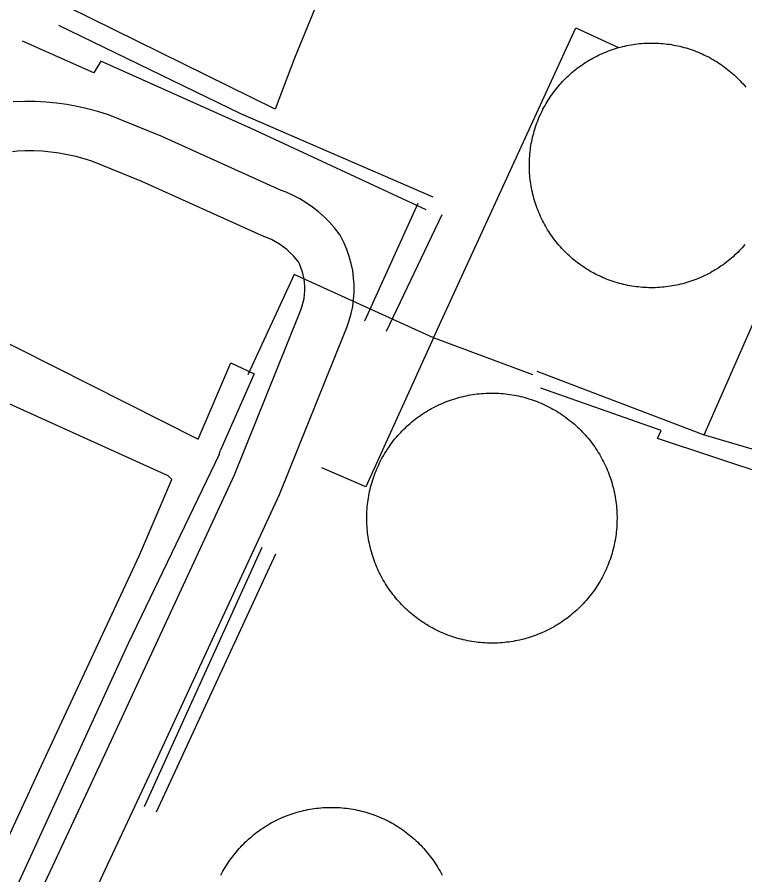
# Model space of a CAD drawing. Extents: x 3704301 to 3742427, y 506229 to 532009.
# Drawn here: x 3710942 to 3711385, y 525071 to 525593 of the extents above; entities that cross this region are included whole.
import ezdxf

# ---------------------------------------------------------------- set-up
doc = ezdxf.new("R2010")
doc.units = 0
for name, color, linetype in [('V-DOMW-TANK', 7, 'Continuous'), ('V-ROAD-CNTR', 7, 'Continuous'), ('V-SITE-OTLN', 7, 'Continuous'), ('V-UTIL-LINE', 7, 'Continuous')]:
    doc.layers.add(name, color=color, linetype=linetype)

msp = doc.modelspace()

# ---------------------------------------------------------------- linework, layer by layer
at = {"layer": 'V-DOMW-TANK'}
for points in [[(3711265.85, 525543.9), (3711266.57, 525544.99), (3711267.31, 525546.05), (3711268.07, 525547.11), (3711268.85, 525548.15), (3711269.64, 525549.18), (3711270.46, 525550.19), (3711271.29, 525551.19), (3711272.14, 525552.17), (3711273.01, 525553.15), (3711273.89, 525554.1), (3711274.79, 525555.04), (3711275.71, 525555.96), (3711276.64, 525556.87), (3711277.59, 525557.76), (3711278.55, 525558.63), (3711279.53, 525559.48), (3711280.52, 525560.32), (3711281.53, 525561.15), (3711282.55, 525561.95), (3711283.59, 525562.74), (3711284.64, 525563.51), (3711285.7, 525564.26), (3711286.77, 525564.99), (3711287.87, 525565.7), (3711288.97, 525566.39), (3711290.08, 525567.07), (3711291.2, 525567.72), (3711292.34, 525568.35), (3711293.48, 525568.97), (3711294.64, 525569.56), (3711295.81, 525570.14), (3711296.98, 525570.69), (3711298.17, 525571.22), (3711299.37, 525571.74), (3711300.57, 525572.23), (3711301.78, 525572.7), (3711303, 525573.15), (3711304.23, 525573.58), (3711305.47, 525573.98), (3711306.71, 525574.37), (3711307.96, 525574.73), (3711309.21, 525575.07), (3711310.47, 525575.39), (3711311.74, 525575.69), (3711313.01, 525575.96), (3711314.29, 525576.21), (3711315.57, 525576.45), (3711316.85, 525576.65), (3711318.14, 525576.84), (3711319.43, 525577), (3711320.72, 525577.14), (3711322.02, 525577.26), (3711323.31, 525577.35), (3711324.61, 525577.43), (3711325.91, 525577.48), (3711327.21, 525577.5), (3711328.51, 525577.51), (3711329.81, 525577.49), (3711331.11, 525577.45), (3711332.41, 525577.39), (3711333.71, 525577.3), (3711335, 525577.19), (3711336.3, 525577.06), (3711337.59, 525576.91), (3711338.88, 525576.73), (3711340.16, 525576.53), (3711341.45, 525576.31), (3711342.72, 525576.07), (3711343.99, 525575.8), (3711345.26, 525575.51), (3711346.53, 525575.2), (3711347.78, 525574.87), (3711349.03, 525574.52), (3711350.28, 525574.14), (3711351.52, 525573.74), (3711352.75, 525573.32), (3711353.97, 525572.88), (3711355.19, 525572.42), (3711356.4, 525571.94), (3711357.6, 525571.43), (3711358.79, 525570.91), (3711359.97, 525570.36), (3711361.14, 525569.8), (3711362.3, 525569.21), (3711363.45, 525568.6), (3711364.59, 525567.98), (3711365.71, 525567.33), (3711366.83, 525566.67), (3711367.94, 525565.98), (3711369.03, 525565.28), (3711370.11, 525564.55), (3711371.18, 525563.81), (3711372.23, 525563.05), (3711373.28, 525562.27), (3711374.31, 525561.47), (3711375.32, 525560.66), (3711376.32, 525559.82), (3711377.3, 525558.97), (3711378.27, 525558.11), (3711379.22, 525557.23)], [(3711379.22, 525557.23), (3711380.16, 525556.32), (3711381.09, 525555.41), (3711382, 525554.48), (3711382.88, 525553.53), (3711383.76, 525552.57), (3711384.61, 525551.59), (3711385.45, 525550.59)], [(3711261.55, 525469.51), (3711260.98, 525470.68), (3711260.43, 525471.86), (3711259.89, 525473.04), (3711259.38, 525474.24), (3711258.89, 525475.44), (3711258.42, 525476.65), (3711257.97, 525477.88), (3711257.54, 525479.1), (3711257.14, 525480.34), (3711256.75, 525481.58), (3711256.39, 525482.83), (3711256.05, 525484.09), (3711255.73, 525485.35), (3711255.43, 525486.61), (3711255.16, 525487.88), (3711254.9, 525489.16), (3711254.67, 525490.44), (3711254.46, 525491.72), (3711254.28, 525493.01), (3711254.12, 525494.3), (3711253.98, 525495.59), (3711253.86, 525496.89), (3711253.76, 525498.18), (3711253.69, 525499.48), (3711253.64, 525500.78), (3711253.61, 525502.08), (3711253.61, 525503.39), (3711253.63, 525504.69), (3711253.67, 525505.98), (3711253.73, 525507.28), (3711253.82, 525508.58), (3711253.93, 525509.88), (3711254.06, 525511.17), (3711254.21, 525512.46), (3711254.39, 525513.75), (3711254.59, 525515.04), (3711254.81, 525516.32), (3711255.05, 525517.6), (3711255.32, 525518.87), (3711255.61, 525520.14), (3711255.92, 525521.4), (3711256.25, 525522.66), (3711256.6, 525523.91), (3711256.98, 525525.15), (3711257.38, 525526.39), (3711257.79, 525527.62), (3711258.24, 525528.84), (3711258.7, 525530.06), (3711259.18, 525531.27), (3711259.68, 525532.47), (3711260.21, 525533.66), (3711260.75, 525534.84), (3711261.32, 525536.01), (3711261.9, 525537.17), (3711262.51, 525538.32), (3711263.14, 525539.46), (3711263.79, 525540.59), (3711264.45, 525541.71), (3711265.14, 525542.81), (3711265.85, 525543.9)], [(3711372.65, 525443.25), (3711371.6, 525442.48), (3711370.54, 525441.74), (3711369.46, 525441), (3711368.38, 525440.29), (3711367.28, 525439.6), (3711366.17, 525438.92), (3711365.04, 525438.27), (3711363.91, 525437.64), (3711362.76, 525437.02), (3711361.6, 525436.43), (3711360.44, 525435.85), (3711359.26, 525435.3), (3711358.07, 525434.77), (3711356.88, 525434.25), (3711355.67, 525433.76), (3711354.46, 525433.29), (3711353.24, 525432.84), (3711352.01, 525432.42), (3711350.78, 525432.01), (3711349.53, 525431.63), (3711348.29, 525431.26), (3711347.03, 525430.92), (3711345.77, 525430.6), (3711344.5, 525430.3), (3711343.23, 525430.03), (3711341.96, 525429.78), (3711340.68, 525429.55), (3711339.39, 525429.34), (3711338.11, 525429.15), (3711336.81, 525428.99), (3711335.52, 525428.85), (3711334.23, 525428.73), (3711332.93, 525428.64), (3711331.63, 525428.56), (3711330.33, 525428.51), (3711329.03, 525428.49), (3711327.73, 525428.48), (3711326.43, 525428.5), (3711325.13, 525428.54), (3711323.83, 525428.6), (3711322.54, 525428.69), (3711321.24, 525428.8), (3711319.95, 525428.93), (3711318.66, 525429.08), (3711317.37, 525429.26), (3711316.08, 525429.46), (3711314.8, 525429.68), (3711313.52, 525429.93), (3711312.25, 525430.19), (3711310.98, 525430.48), (3711309.72, 525430.79), (3711308.46, 525431.12), (3711307.21, 525431.48), (3711305.96, 525431.85), (3711304.73, 525432.25), (3711303.5, 525432.67), (3711302.27, 525433.11), (3711301.06, 525433.57), (3711299.85, 525434.05), (3711298.65, 525434.56), (3711297.46, 525435.08), (3711296.28, 525435.63), (3711295.11, 525436.19), (3711293.95, 525436.78), (3711292.8, 525437.39), (3711291.66, 525438.01), (3711290.53, 525438.66), (3711289.41, 525439.32), (3711288.31, 525440.01), (3711287.21, 525440.71), (3711286.13, 525441.44), (3711285.06, 525442.18), (3711284.01, 525442.94), (3711282.97, 525443.72), (3711281.94, 525444.52), (3711280.93, 525445.33), (3711279.93, 525446.17), (3711278.94, 525447.01), (3711277.97, 525447.88), (3711277.02, 525448.76), (3711276.08, 525449.67), (3711275.16, 525450.58), (3711274.25, 525451.51), (3711273.36, 525452.46), (3711272.49, 525453.43), (3711271.63, 525454.4), (3711270.79, 525455.4), (3711269.97, 525456.41), (3711269.16, 525457.43), (3711268.38, 525458.46), (3711267.61, 525459.51), (3711266.86, 525460.57), (3711266.13, 525461.65), (3711265.42, 525462.74), (3711264.72, 525463.84), (3711264.05, 525464.95), (3711263.4, 525466.08), (3711262.76, 525467.21), (3711262.15, 525468.36), (3711261.55, 525469.51)], [(3711384.95, 525454.8), (3711384.1, 525453.82), (3711383.24, 525452.85), (3711382.35, 525451.89), (3711381.45, 525450.95), (3711380.54, 525450.03), (3711379.6, 525449.12), (3711378.65, 525448.24), (3711377.69, 525447.36), (3711376.71, 525446.5), (3711375.72, 525445.66), (3711374.71, 525444.84), (3711373.69, 525444.04), (3711372.65, 525443.25)], [(3711173.46, 525338.4), (3711174.34, 525339.39), (3711175.25, 525340.37), (3711176.17, 525341.32), (3711177.1, 525342.27), (3711178.06, 525343.19), (3711179.02, 525344.1), (3711180.01, 525344.99), (3711181.01, 525345.87), (3711182.02, 525346.73), (3711183.05, 525347.57), (3711184.1, 525348.39), (3711185.16, 525349.2), (3711186.23, 525349.98), (3711187.31, 525350.75), (3711188.41, 525351.49), (3711189.52, 525352.22), (3711190.65, 525352.93), (3711191.79, 525353.62), (3711192.94, 525354.29), (3711194.09, 525354.94), (3711195.27, 525355.57), (3711196.45, 525356.17), (3711197.64, 525356.76), (3711198.84, 525357.32), (3711200.06, 525357.87), (3711201.28, 525358.39), (3711202.51, 525358.9), (3711203.75, 525359.38), (3711205, 525359.84), (3711206.25, 525360.27), (3711207.52, 525360.69), (3711208.79, 525361.08), (3711210.06, 525361.45), (3711211.35, 525361.8), (3711212.64, 525362.13), (3711213.93, 525362.43), (3711215.23, 525362.71), (3711216.54, 525362.97), (3711217.85, 525363.21), (3711219.16, 525363.42), (3711220.48, 525363.61), (3711221.79, 525363.78), (3711223.12, 525363.92), (3711224.44, 525364.04), (3711225.77, 525364.14), (3711227.1, 525364.21), (3711228.43, 525364.26), (3711229.75, 525364.29), (3711231.09, 525364.3), (3711232.42, 525364.28), (3711233.75, 525364.24), (3711235.08, 525364.17), (3711236.4, 525364.08), (3711237.73, 525363.97), (3711239.05, 525363.84), (3711240.37, 525363.68), (3711241.69, 525363.5), (3711243, 525363.3), (3711244.32, 525363.07), (3711245.62, 525362.82), (3711246.93, 525362.55), (3711248.22, 525362.26), (3711249.52, 525361.94), (3711250.8, 525361.6), (3711252.08, 525361.24), (3711253.36, 525360.86), (3711254.63, 525360.45), (3711255.89, 525360.02), (3711257.14, 525359.57), (3711258.38, 525359.1), (3711259.62, 525358.61), (3711260.85, 525358.09), (3711262.06, 525357.56), (3711263.27, 525357), (3711264.47, 525356.42), (3711265.66, 525355.82), (3711266.84, 525355.2), (3711268, 525354.56), (3711269.16, 525353.9), (3711270.3, 525353.22), (3711271.43, 525352.52), (3711272.55, 525351.8), (3711273.66, 525351.06), (3711274.75, 525350.3), (3711275.83, 525349.53), (3711276.9, 525348.73), (3711277.95, 525347.92), (3711278.99, 525347.08), (3711280.01, 525346.23), (3711281.02, 525345.36), (3711282.01, 525344.48), (3711282.99, 525343.58), (3711283.95, 525342.66), (3711284.9, 525341.72), (3711285.83, 525340.77), (3711286.74, 525339.8), (3711287.63, 525338.82), (3711288.51, 525337.82), (3711289.37, 525336.8), (3711290.21, 525335.77)], [(3711158.62, 525263.73), (3711158.21, 525264.99), (3711157.81, 525266.26), (3711157.44, 525267.54), (3711157.09, 525268.82), (3711156.76, 525270.1), (3711156.45, 525271.4), (3711156.17, 525272.7), (3711155.91, 525274), (3711155.67, 525275.31), (3711155.46, 525276.62), (3711155.27, 525277.94), (3711155.1, 525279.26), (3711154.95, 525280.58), (3711154.83, 525281.9), (3711154.73, 525283.22), (3711154.66, 525284.55), (3711154.6, 525285.88), (3711154.57, 525287.21), (3711154.57, 525288.54), (3711154.58, 525289.87), (3711154.62, 525291.2), (3711154.69, 525292.52), (3711154.77, 525293.85), (3711154.88, 525295.17), (3711155.02, 525296.5), (3711155.17, 525297.82), (3711155.35, 525299.13), (3711155.55, 525300.44), (3711155.78, 525301.76), (3711156.02, 525303.06), (3711156.29, 525304.36), (3711156.59, 525305.66), (3711156.9, 525306.95), (3711157.24, 525308.23), (3711157.6, 525309.51), (3711157.98, 525310.78), (3711158.39, 525312.05), (3711158.82, 525313.31), (3711159.26, 525314.56), (3711159.74, 525315.8), (3711160.23, 525317.04), (3711160.74, 525318.26), (3711161.28, 525319.48), (3711161.83, 525320.68), (3711162.41, 525321.88), (3711163.01, 525323.06), (3711163.63, 525324.24), (3711164.27, 525325.41), (3711164.93, 525326.56), (3711165.61, 525327.7), (3711166.31, 525328.83), (3711167.02, 525329.95), (3711167.76, 525331.05), (3711168.52, 525332.15), (3711169.3, 525333.22), (3711170.1, 525334.29), (3711170.91, 525335.34), (3711171.74, 525336.37), (3711172.59, 525337.39), (3711173.46, 525338.4)], [(3711290.21, 525335.77), (3711291.04, 525334.73), (3711291.84, 525333.67), (3711292.63, 525332.6), (3711293.4, 525331.51), (3711294.15, 525330.41), (3711294.88, 525329.3), (3711295.59, 525328.17), (3711296.28, 525327.04), (3711296.95, 525325.89), (3711297.6, 525324.73), (3711298.23, 525323.56), (3711298.84, 525322.38), (3711299.43, 525321.18), (3711300, 525319.98), (3711300.54, 525318.77), (3711301.07, 525317.55), (3711301.57, 525316.32), (3711302.05, 525315.08), (3711302.52, 525313.83), (3711302.95, 525312.58), (3711303.37, 525311.32), (3711303.77, 525310.05), (3711304.14, 525308.77), (3711304.49, 525307.49), (3711304.82, 525306.2), (3711305.12, 525304.91), (3711305.41, 525303.61), (3711305.67, 525302.3), (3711305.9, 525300.99), (3711306.12, 525299.68), (3711306.31, 525298.37), (3711306.48, 525297.05), (3711306.62, 525295.73), (3711306.75, 525294.4), (3711306.85, 525293.08), (3711306.92, 525291.75), (3711306.98, 525290.42), (3711307, 525289.09), (3711307.01, 525287.77), (3711306.99, 525286.44), (3711306.95, 525285.11), (3711306.89, 525283.78), (3711306.81, 525282.45), (3711306.69, 525281.13), (3711306.56, 525279.81), (3711306.41, 525278.49), (3711306.23, 525277.17), (3711306.02, 525275.86), (3711305.8, 525274.55), (3711305.55, 525273.24), (3711305.28, 525271.94), (3711304.99, 525270.65), (3711304.68, 525269.35), (3711304.34, 525268.07), (3711303.98, 525266.79), (3711303.59, 525265.52), (3711303.19, 525264.25), (3711302.76, 525263), (3711302.31, 525261.74), (3711301.84, 525260.5), (3711301.35, 525259.27), (3711300.83, 525258.04), (3711300.3, 525256.83), (3711299.74, 525255.62), (3711299.17, 525254.43), (3711298.57, 525253.24), (3711297.95, 525252.06), (3711297.31, 525250.9), (3711296.65, 525249.74), (3711295.97, 525248.6), (3711295.27, 525247.47), (3711294.55, 525246.36), (3711293.81, 525245.25), (3711293.05, 525244.16), (3711292.28, 525243.08), (3711291.48, 525242.02), (3711290.67, 525240.97), (3711289.84, 525239.93), (3711288.99, 525238.91), (3711288.12, 525237.9), (3711287.23, 525236.91), (3711286.33, 525235.94), (3711285.41, 525234.98), (3711284.48, 525234.04), (3711283.52, 525233.11), (3711282.55, 525232.2), (3711281.57, 525231.31), (3711280.57, 525230.43), (3711279.55, 525229.57), (3711278.53, 525228.73), (3711277.48, 525227.91), (3711276.42, 525227.11), (3711275.35, 525226.32), (3711274.26, 525225.56), (3711273.16, 525224.81), (3711272.05, 525224.08), (3711270.93, 525223.37), (3711269.79, 525222.68), (3711268.64, 525222.01), (3711267.48, 525221.37)], [(3711267.48, 525221.37), (3711266.31, 525220.74), (3711265.13, 525220.13), (3711263.94, 525219.54), (3711262.73, 525218.98), (3711261.52, 525218.43), (3711260.29, 525217.91), (3711259.07, 525217.41), (3711257.83, 525216.93), (3711256.58, 525216.47), (3711255.32, 525216.03), (3711254.06, 525215.61), (3711252.79, 525215.22), (3711251.51, 525214.85), (3711250.23, 525214.5), (3711248.94, 525214.17), (3711247.64, 525213.87), (3711246.35, 525213.59), (3711245.04, 525213.33), (3711243.73, 525213.1), (3711242.42, 525212.88), (3711241.1, 525212.69), (3711239.78, 525212.53), (3711238.46, 525212.38), (3711237.14, 525212.26), (3711235.81, 525212.17), (3711234.48, 525212.09), (3711233.15, 525212.04), (3711231.82, 525212.01), (3711230.49, 525212.01), (3711229.16, 525212.02), (3711227.83, 525212.07), (3711226.5, 525212.13), (3711225.18, 525212.22), (3711223.85, 525212.33), (3711222.52, 525212.46), (3711221.2, 525212.62), (3711219.89, 525212.8), (3711218.57, 525213.01), (3711217.26, 525213.23), (3711215.95, 525213.48), (3711214.65, 525213.75), (3711213.35, 525214.05), (3711212.06, 525214.36), (3711210.77, 525214.7), (3711209.49, 525215.06), (3711208.22, 525215.45), (3711206.95, 525215.85), (3711205.69, 525216.28), (3711204.44, 525216.73), (3711203.19, 525217.2), (3711201.96, 525217.7), (3711200.73, 525218.21), (3711199.51, 525218.75), (3711198.31, 525219.3), (3711197.11, 525219.88), (3711195.92, 525220.48), (3711194.74, 525221.1), (3711193.58, 525221.74), (3711192.42, 525222.4), (3711191.28, 525223.08), (3711190.14, 525223.78), (3711189.03, 525224.5), (3711187.92, 525225.24), (3711186.83, 525226), (3711185.74, 525226.78), (3711184.68, 525227.57), (3711183.63, 525228.39), (3711182.59, 525229.22), (3711181.56, 525230.07), (3711180.56, 525230.94), (3711179.56, 525231.82), (3711178.59, 525232.72), (3711177.63, 525233.65), (3711176.68, 525234.58), (3711175.75, 525235.54), (3711174.84, 525236.5), (3711173.95, 525237.49), (3711173.07, 525238.49), (3711172.21, 525239.5), (3711171.37, 525240.53), (3711170.54, 525241.58), (3711169.74, 525242.64), (3711168.95, 525243.71), (3711168.18, 525244.79), (3711167.43, 525245.89), (3711166.7, 525247), (3711165.99, 525248.13), (3711165.3, 525249.27), (3711164.63, 525250.41), (3711163.98, 525251.57), (3711163.35, 525252.74), (3711162.74, 525253.93), (3711162.15, 525255.12), (3711161.58, 525256.32), (3711161.04, 525257.53), (3711160.51, 525258.75), (3711160.01, 525259.99), (3711159.52, 525261.22), (3711159.06, 525262.47), (3711158.62, 525263.73)], [(3711066.94, 525073.08), (3711067.59, 525074.22), (3711068.26, 525075.36), (3711068.95, 525076.49), (3711069.66, 525077.6), (3711070.39, 525078.7), (3711071.14, 525079.79), (3711071.9, 525080.86), (3711072.69, 525081.92), (3711073.49, 525082.97), (3711074.31, 525084), (3711075.15, 525085.02), (3711076.01, 525086.02), (3711076.88, 525087.01), (3711077.78, 525087.98), (3711078.68, 525088.94), (3711079.61, 525089.88), (3711080.55, 525090.81), (3711081.51, 525091.71), (3711082.48, 525092.61), (3711083.47, 525093.48), (3711084.48, 525094.34), (3711085.49, 525095.18), (3711086.52, 525096), (3711087.57, 525096.8), (3711088.63, 525097.59), (3711089.71, 525098.35), (3711090.79, 525099.1), (3711091.9, 525099.83), (3711093.01, 525100.54), (3711094.13, 525101.22), (3711095.27, 525101.9), (3711096.42, 525102.54), (3711097.58, 525103.17), (3711098.75, 525103.78), (3711099.93, 525104.37), (3711101.12, 525104.94), (3711102.32, 525105.48), (3711103.53, 525106.01), (3711104.75, 525106.52), (3711105.98, 525107), (3711107.22, 525107.46), (3711108.46, 525107.9), (3711109.71, 525108.32), (3711110.97, 525108.72), (3711112.23, 525109.09), (3711113.51, 525109.44), (3711114.78, 525109.77), (3711116.07, 525110.08), (3711117.36, 525110.37), (3711118.65, 525110.63), (3711119.95, 525110.87), (3711121.25, 525111.09), (3711122.56, 525111.28), (3711123.86, 525111.45), (3711125.17, 525111.6), (3711126.49, 525111.73), (3711127.8, 525111.83), (3711129.12, 525111.91), (3711130.44, 525111.97), (3711131.76, 525112.01), (3711133.08, 525112.02), (3711134.4, 525112.01), (3711135.71, 525111.97), (3711137.03, 525111.91), (3711138.35, 525111.83), (3711139.67, 525111.73), (3711140.98, 525111.6), (3711142.29, 525111.45), (3711143.6, 525111.28), (3711144.9, 525111.08), (3711146.21, 525110.86), (3711147.5, 525110.62), (3711148.79, 525110.36), (3711150.08, 525110.08), (3711151.37, 525109.77), (3711152.65, 525109.44), (3711153.92, 525109.08), (3711155.18, 525108.71), (3711156.44, 525108.31), (3711157.69, 525107.89), (3711158.94, 525107.45), (3711160.17, 525106.99), (3711161.4, 525106.51), (3711162.62, 525106), (3711163.83, 525105.47), (3711165.03, 525104.93), (3711166.22, 525104.36), (3711167.4, 525103.77), (3711168.57, 525103.16), (3711169.73, 525102.53), (3711170.88, 525101.88), (3711172.01, 525101.21), (3711173.14, 525100.52), (3711174.25, 525099.81), (3711175.35, 525099.08), (3711176.44, 525098.33), (3711177.51, 525097.57), (3711178.57, 525096.78), (3711179.62, 525095.98), (3711180.65, 525095.16)], [(3711180.65, 525095.16), (3711181.67, 525094.32), (3711182.68, 525093.46), (3711183.66, 525092.59), (3711184.64, 525091.7), (3711185.59, 525090.79), (3711186.53, 525089.86), (3711187.46, 525088.92), (3711188.37, 525087.96), (3711189.26, 525086.99), (3711190.13, 525086), (3711190.99, 525085), (3711191.83, 525083.98), (3711192.65, 525082.95), (3711193.45, 525081.9), (3711194.24, 525080.84), (3711195, 525079.76), (3711195.75, 525078.68), (3711196.48, 525077.58), (3711197.19, 525076.46), (3711197.88, 525075.34), (3711198.54, 525074.2), (3711199.2, 525073.05), (3711199.83, 525071.89), (3711200.43, 525070.72)], [(3711065.7, 525070.75), (3711066.31, 525071.92), (3711066.94, 525073.08)]]:
    msp.add_lwpolyline(points, dxfattribs=at)
at = {"layer": 'V-ROAD-CNTR'}
for points in [[(3710946.48, 524969.9), (3711023.65, 525134.68), (3711101.45, 525302.64), (3711141.03, 525400.85), (3711142.5, 525404.31), (3711143.94, 525408.47), (3711145.1, 525412.72), (3711145.98, 525417.04), (3711146.56, 525421.4), (3711146.86, 525425.79), (3711146.86, 525430.19), (3711146.56, 525434.58), (3711145.98, 525438.94), (3711145.11, 525443.25), (3711143.94, 525447.51), (3711142.5, 525451.67), (3711140.79, 525455.71), (3711138.35, 525460.54), (3711134.85, 525464.99), (3711131.79, 525468.42), (3711128.54, 525471.67), (3711125.1, 525474.72), (3711121.49, 525477.55), (3711117.72, 525480.17), (3711113.78, 525482.57), (3711109.72, 525484.72), (3711105.54, 525486.62), (3711102.06, 525487.97), (3711029.28, 525520.84), (3710997.17, 525533.88), (3710990.71, 525535.89), (3710984.49, 525537.53), (3710978.2, 525538.92), (3710971.86, 525540.05), (3710965.48, 525540.91), (3710959.08, 525541.51), (3710952.65, 525541.84), (3710946.21, 525541.9), (3710939.26, 525541.68)], [(3710919.31, 524982.62), (3710996.45, 525147.34), (3711073.91, 525314.55), (3711113.3, 525412.31), (3711114.49, 525415.1), (3711115.27, 525417.36), (3711115.9, 525419.67), (3711116.38, 525422.02), (3711116.7, 525424.4), (3711116.86, 525426.79), (3711116.86, 525429.19), (3711116.7, 525431.59), (3711116.38, 525433.96), (3711115.9, 525436.31), (3711115.27, 525438.62), (3711114.49, 525440.89), (3711113.55, 525443.1), (3711112.92, 525444.34), (3711111.84, 525445.72), (3711109.97, 525447.82), (3711107.98, 525449.81), (3711105.88, 525451.67), (3711103.66, 525453.41), (3711101.35, 525455.02), (3711098.95, 525456.47), (3711096.47, 525457.79), (3711093.9, 525458.96), (3711090.47, 525460.28), (3711017.45, 525493.26), (3710987.07, 525505.61), (3710982.43, 525507.05), (3710977.41, 525508.38), (3710972.34, 525509.5), (3710967.23, 525510.41), (3710962.08, 525511.1), (3710956.91, 525511.58), (3710951.73, 525511.85), (3710946.54, 525511.9), (3710941.87, 525511.75), (3710938.7, 525511.3)]]:
    msp.add_lwpolyline(points, dxfattribs=at)
at = {"layer": 'V-SITE-OTLN'}
msp.add_lwpolyline([(3711061.58, 525863.25), (3711187.5, 525803.02), (3711193.38, 525799.51), (3711198.68, 525794.23), (3711201.05, 525789.53), (3711199.89, 525783.06), (3711173, 525720.7), (3711110.48, 525568.33), (3711098.8, 525537.16), (3710958.17, 525606.76), (3710886.96, 525644.2), (3710932.56, 525746.57), (3710991.56, 525898.93)], close=True, dxfattribs=at)
at = {"layer": 'V-UTIL-LINE'}
for p, q in [((3711185.62, 525479.73), (3711153.23, 525408.02)), ((3711200.2, 525472.94), (3711166.29, 525401.87)), ((3711195.27, 525397.9), (3711195.44, 525398.27)), ((3711258.12, 525377.71), (3711359.49, 525339.15)), ((3711064.72, 525326.85), (3711065.19, 525329.22)), ((3711090.68, 525270.17), (3711018.91, 525112.41)), ((3711098.89, 525266.31), (3711026.21, 525109.05))]:
    msp.add_line(p, q, dxfattribs=at)
for points in [[(3711194.92, 525483.57), (3711077.91, 525534.4), (3710967.03, 525588.09)], [(3711195.44, 525398.27), (3711281.94, 525586.78), (3711307.88, 525574.71)], [(3711190.68, 525475.99), (3711084.08, 525525.43), (3710992.64, 525566.38), (3710988.4, 525559.27), (3710944.81, 525578.57)], [(3711452.73, 525537.19), (3711413.17, 525453.8), (3711393.86, 525413.53), (3711391.03, 525409.27), (3711359.96, 525338.67), (3711359.49, 525339.15), (3711454.69, 525310.98), (3711604.36, 525259.75), (3711769.19, 525201.46), (3711793.35, 525191.58), (3711763.31, 525089.28), (3711759.52, 525089.75), (3711735.56, 525014.91), (3711755.93, 525007.86)], [(3711255.76, 525375.34), (3711195.27, 525397.9), (3711110.32, 525436.52), (3711082.07, 525375.4)], [(3710986.91, 524416.58), (3711027.76, 524552.5), (3711033.39, 524574.29), (3710901.71, 524620.83), (3710746.33, 524684.35), (3710775.98, 524753.04), (3710837.67, 524880.97), (3710897.47, 525010.31), (3710957.73, 525140.13), (3711016.12, 525265.69), (3711035.89, 525311.64), (3711033.52, 525314), (3710861.54, 525391.68), (3710876.13, 525424.84), (3711051.92, 525336.29), (3711071.68, 525382.71), (3711085.9, 525376.12), (3711065.19, 525329.22)], [(3711195.27, 525397.9), (3711154.05, 525307.24), (3711127.13, 525318.75)], [(3711757.84, 525001.24), (3711721.85, 525012.04), (3711740.62, 525076.45), (3711750.49, 525106.76), (3711755.7, 525103.93), (3711778.24, 525179.23), (3711768.29, 525182.05), (3711770.17, 525190.1), (3711658.85, 525230.07), (3711555.6, 525264.36), (3711399.78, 525314.16), (3711331.57, 525336.71), (3711333.93, 525341.45), (3711260.51, 525367.31)], [(3711064.72, 525326.85), (3711009.15, 525211.72), (3710948.42, 525079.53), (3710888.62, 524949.24), (3710886.25, 524949.71), (3710828.8, 524831.26), (3710775.6, 524713.76), (3710763.83, 524687.7), (3710870.4, 524651.52), (3711013.93, 524597.9), (3711053.72, 524583.8), (3711027.9, 524495.71)]]:
    msp.add_lwpolyline(points, dxfattribs=at)

doc.saveas('drawing.dxf')
